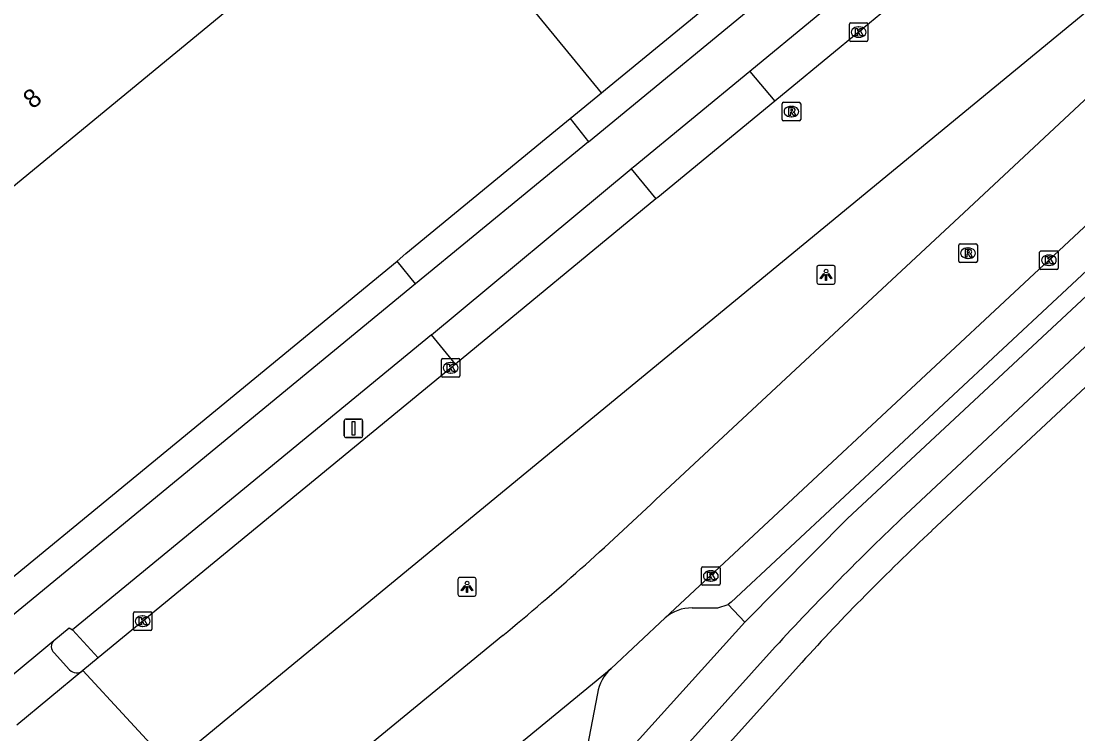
# Model space of a CAD drawing. Extents: x 156141 to 158132, y 385651 to 388399.
# Drawn here: x 157195.3 to 157252.3, y 386440.1 to 386478.5 of the extents above; entities that cross this region are included whole.
import ezdxf

# ---------------------------------------------------------------- set-up
doc = ezdxf.new("R2010")
doc.units = 0
for name, color, linetype in [('IMGEO_Berm_open', 7, 'Continuous'), ('IMGEO_Erf', 7, 'Continuous'), ('IMGEO_Fietspad_gesloten', 7, 'Continuous'), ('IMGEO_Fietspad_open', 7, 'Continuous'), ('IMGEO_Kolk', 7, 'Continuous'), ('IMGEO_Lichtpunt', 7, 'Continuous'), ('IMGEO_Pand', 7, 'Continuous'), ('IMGEO_Pand_nummerreeks', 7, 'Continuous'), ('IMGEO_Parkeervlak_open', 7, 'Continuous'), ('IMGEO_Rijbaan_lokaal_gesloten', 7, 'Continuous'), ('IMGEO_Rijbaan_lokaal_open', 7, 'Continuous'), ('IMGEO_Rioolput', 7, 'Continuous'), ('IMGEO_Verkeersbordpaal', 7, 'Continuous'), ('IMGEO_Voetpad_open', 7, 'Continuous')]:
    doc.layers.add(name, color=color, linetype=linetype)

msp = doc.modelspace()

# ---------------------------------------------------------------- linework, layer by layer
at = {"layer": 'IMGEO_Berm_open'}
msp.add_lwpolyline([(157233.43, 386447.026), (157234.331, 386446.076)], dxfattribs=at)
at = {"layer": 'IMGEO_Erf'}
msp.add_lwpolyline([(157226.605, 386474.613), (157213.099, 386491.073), (157208.034, 386497.245)], dxfattribs=at)
at = {"layer": 'IMGEO_Fietspad_gesloten'}
for points in [[(157225.904, 386471.963), (157236.74, 386480.891), (157259.949, 386500), (157294.792, 386528.687), (157379.639, 386598.545)], [(157296.442, 386526.682), (157264.038, 386500), (157238.172, 386478.701), (157234.595, 386475.759)], [(157234.331, 386446.076), (157239.857, 386451.669), (157251.933, 386462.92), (157291.645, 386500), (157306.779, 386514.131), (157312.866, 386519.814)], [(157314.484, 386518.644), (157308.027, 386512.615), (157294.518, 386500), (157253.209, 386461.424), (157242.992, 386451.871)], [(157234.595, 386475.759), (157228.313, 386470.591), (157228.213, 386470.509)], [(157225.904, 386471.963), (157216.572, 386464.306)], [(157216.572, 386464.306), (157144.792, 386405.245)], [(157217.434, 386461.573), (157198.088, 386445.659)], [(157197.093, 386445.093), (157197.92, 386445.771), (157198.088, 386445.659)], [(157234.331, 386446.076), (157226.974, 386437.945)], [(157193.703, 386442.312), (157194.517, 386442.962), (157197.093, 386445.093)], [(157235.961, 386444.744), (157218.105, 386424.875)]]:
    msp.add_lwpolyline(points, dxfattribs=at)
msp.add_arc((157347.255, 386341.98), 151.482, 133.49481, 137.28218, dxfattribs=at)
at = {"layer": 'IMGEO_Fietspad_open'}
msp.add_lwpolyline([(157197.94, 386443.515), (157197.098, 386444.428)], dxfattribs=at)
for centre, radius, start, end in [((157197.4, 386444.763), 0.451, 132.8731, 227.9884), ((157198.32, 386443.872), 0.521, 223.2491, 309.337)]:
    msp.add_arc(centre, radius, start, end, dxfattribs=at)
at = {"layer": 'IMGEO_Kolk'}
for p, q in [((157239.967, 386477.453), (157239.967, 386478.305)), ((157240.042, 386478.379), (157240.894, 386478.379)), ((157240.455, 386478.159), (157240.48, 386478.159)), ((157240.968, 386478.305), (157240.968, 386477.453)), ((157240.478, 386477.599), (157240.453, 386477.599)), ((157240.894, 386477.379), (157240.042, 386477.379)), ((157250.217, 386465.161), (157250.217, 386466.013)), ((157250.292, 386466.087), (157251.144, 386466.087)), ((157250.705, 386465.867), (157250.73, 386465.867)), ((157251.218, 386466.013), (157251.218, 386465.161)), ((157251.144, 386465.087), (157250.292, 386465.087)), ((157250.728, 386465.307), (157250.703, 386465.307)), ((157217.974, 386459.361), (157217.974, 386460.213)), ((157218.049, 386460.287), (157218.901, 386460.287)), ((157218.462, 386460.067), (157218.487, 386460.067)), ((157218.975, 386460.213), (157218.975, 386459.361)), ((157218.901, 386459.287), (157218.049, 386459.287)), ((157218.485, 386459.507), (157218.46, 386459.507)), ((157232.071, 386449.07), (157232.923, 386449.07)), ((157231.996, 386448.144), (157231.996, 386448.996)), ((157232.484, 386448.85), (157232.509, 386448.85)), ((157232.997, 386448.996), (157232.997, 386448.144)), ((157232.923, 386448.07), (157232.071, 386448.07)), ((157232.507, 386448.29), (157232.482, 386448.29)), ((157201.373, 386445.709), (157201.373, 386446.561)), ((157201.448, 386446.635), (157202.3, 386446.635)), ((157201.861, 386446.415), (157201.886, 386446.415)), ((157202.374, 386446.561), (157202.374, 386445.709)), ((157202.3, 386445.635), (157201.448, 386445.635)), ((157201.884, 386445.855), (157201.859, 386445.855))]:
    msp.add_line(p, q, dxfattribs=at)
for points in [[(157239.967, 386477.453), (157239.967, 386478.305)], [(157240.042, 386478.379), (157240.894, 386478.379)], [(157240.968, 386478.305), (157240.968, 386477.453)], [(157240.288, 386478.079), (157240.411, 386478.079), (157240.411, 386477.928), (157240.541, 386478.079), (157240.705, 386478.079), (157240.559, 386477.928), (157240.712, 386477.679), (157240.56, 386477.679), (157240.475, 386477.843), (157240.411, 386477.776), (157240.411, 386477.679), (157240.288, 386477.679), (157240.288, 386478.079)], [(157240.894, 386477.379), (157240.042, 386477.379)], [(157250.217, 386465.161), (157250.217, 386466.013)], [(157250.292, 386466.087), (157251.144, 386466.087)], [(157250.538, 386465.787), (157250.661, 386465.787), (157250.661, 386465.636), (157250.791, 386465.787), (157250.955, 386465.787), (157250.809, 386465.636), (157250.962, 386465.387), (157250.81, 386465.387), (157250.725, 386465.551), (157250.661, 386465.484), (157250.661, 386465.387), (157250.538, 386465.387), (157250.538, 386465.787)], [(157251.218, 386466.013), (157251.218, 386465.161)], [(157251.144, 386465.087), (157250.292, 386465.087)], [(157217.974, 386459.361), (157217.974, 386460.213)], [(157218.049, 386460.287), (157218.901, 386460.287)], [(157218.295, 386459.987), (157218.418, 386459.987), (157218.418, 386459.836), (157218.548, 386459.987), (157218.712, 386459.987), (157218.566, 386459.836), (157218.719, 386459.587), (157218.567, 386459.587), (157218.482, 386459.751), (157218.418, 386459.684), (157218.418, 386459.587), (157218.295, 386459.587), (157218.295, 386459.987)], [(157218.975, 386460.213), (157218.975, 386459.361)], [(157218.901, 386459.287), (157218.049, 386459.287)], [(157232.071, 386449.07), (157232.923, 386449.07)], [(157231.996, 386448.144), (157231.996, 386448.996)], [(157232.317, 386448.77), (157232.44, 386448.77), (157232.44, 386448.619), (157232.57, 386448.77), (157232.734, 386448.77), (157232.588, 386448.619), (157232.741, 386448.37), (157232.589, 386448.37), (157232.504, 386448.534), (157232.44, 386448.467), (157232.44, 386448.37), (157232.317, 386448.37), (157232.317, 386448.77)], [(157232.997, 386448.996), (157232.997, 386448.144)], [(157232.923, 386448.07), (157232.071, 386448.07)], [(157201.373, 386445.709), (157201.373, 386446.561)], [(157201.448, 386446.635), (157202.3, 386446.635)], [(157201.694, 386446.335), (157201.817, 386446.335), (157201.817, 386446.184), (157201.947, 386446.335), (157202.111, 386446.335), (157201.965, 386446.184), (157202.118, 386445.935), (157201.966, 386445.935), (157201.881, 386446.099), (157201.817, 386446.032), (157201.817, 386445.935), (157201.694, 386445.935), (157201.694, 386446.335)], [(157202.374, 386446.561), (157202.374, 386445.709)], [(157202.3, 386445.635), (157201.448, 386445.635)]]:
    msp.add_lwpolyline(points, dxfattribs=at)
for centre, start, end in [((157240.044, 386478.303), 91.552, 178.448), ((157240.044, 386478.303), 91.552, 178.448), ((157240.892, 386478.303), 1.552, 88.448), ((157240.892, 386478.303), 1.552, 88.448), ((157240.044, 386477.455), 181.552, 268.448), ((157240.044, 386477.455), 181.552, 268.448), ((157240.892, 386477.455), 271.552, 358.448), ((157240.892, 386477.455), 271.552, 358.448), ((157250.294, 386466.011), 91.552, 178.448), ((157250.294, 386466.011), 91.552, 178.448), ((157251.142, 386466.011), 1.552, 88.448), ((157251.142, 386466.011), 1.552, 88.448), ((157250.294, 386465.163), 181.552, 268.448), ((157250.294, 386465.163), 181.552, 268.448), ((157251.142, 386465.163), 271.552, 358.448), ((157251.142, 386465.163), 271.552, 358.448), ((157218.051, 386460.211), 91.552, 178.448), ((157218.051, 386460.211), 91.552, 178.448), ((157218.899, 386460.211), 1.552, 88.448), ((157218.899, 386460.211), 1.552, 88.448), ((157218.051, 386459.363), 181.552, 268.448), ((157218.051, 386459.363), 181.552, 268.448), ((157218.899, 386459.363), 271.552, 358.448), ((157218.899, 386459.363), 271.552, 358.448), ((157232.073, 386448.994), 91.552, 178.448), ((157232.073, 386448.994), 91.552, 178.448), ((157232.921, 386448.994), 1.552, 88.448), ((157232.921, 386448.994), 1.552, 88.448), ((157232.073, 386448.146), 181.552, 268.448), ((157232.073, 386448.146), 181.552, 268.448), ((157232.921, 386448.146), 271.552, 358.448), ((157232.921, 386448.146), 271.552, 358.448), ((157201.45, 386446.559), 91.552, 178.448), ((157201.45, 386446.559), 91.552, 178.448), ((157202.298, 386446.559), 1.552, 88.448), ((157202.298, 386446.559), 1.552, 88.448), ((157201.45, 386445.711), 181.552, 268.448), ((157201.45, 386445.711), 181.552, 268.448), ((157202.298, 386445.711), 271.552, 358.448), ((157202.298, 386445.711), 271.552, 358.448)]:
    msp.add_arc(centre, 0.0765, start, end, dxfattribs=at)
for centre, major_axis, ratio, start_param, end_param in [((157240.454, 386477.879), (-0.387, 0.002), 0.722429, 4.712389, 7.853982), ((157240.479, 386477.879), (-0.39, 0.002), 0.717154, 1.570796, 4.712389), ((157250.704, 386465.587), (-0.387, 0.002), 0.722429, 4.712389, 7.853982), ((157250.729, 386465.587), (-0.39, 0.002), 0.717154, 1.570796, 4.712389), ((157218.461, 386459.787), (-0.387, 0.002), 0.722429, 4.712389, 7.853982), ((157218.486, 386459.787), (-0.39, 0.002), 0.717154, 1.570796, 4.712389), ((157232.483, 386448.57), (-0.387, 0.002), 0.722429, 4.712389, 7.853982), ((157232.508, 386448.57), (-0.39, 0.002), 0.717154, 1.570796, 4.712389), ((157201.86, 386446.135), (-0.387, 0.002), 0.722429, 4.712389, 7.853982), ((157201.885, 386446.135), (-0.39, 0.002), 0.717154, 1.570796, 4.712389)]:
    msp.add_ellipse(centre, major_axis=major_axis, ratio=ratio, start_param=start_param, end_param=end_param, dxfattribs=at)
at = {"layer": 'IMGEO_Lichtpunt'}
for p, q in [((157238.21, 386465.206), (157238.21, 386464.399)), ((157238.21, 386465.206), (157238.21, 386464.399)), ((157239.112, 386465.301), (157238.304, 386465.301)), ((157239.112, 386465.301), (157238.304, 386465.301)), ((157239.206, 386464.399), (157239.206, 386465.206)), ((157239.206, 386464.399), (157239.206, 386465.206)), ((157238.304, 386464.305), (157239.112, 386464.305)), ((157238.304, 386464.305), (157239.112, 386464.305)), ((157219.764, 386448.483), (157218.956, 386448.483)), ((157219.764, 386448.483), (157218.956, 386448.483)), ((157218.862, 386448.388), (157218.862, 386447.581)), ((157218.862, 386448.388), (157218.862, 386447.581)), ((157219.858, 386447.581), (157219.858, 386448.388)), ((157219.858, 386447.581), (157219.858, 386448.388)), ((157218.956, 386447.487), (157219.764, 386447.487)), ((157218.956, 386447.487), (157219.764, 386447.487))]:
    msp.add_line(p, q, dxfattribs=at)
for points in [[(157238.584, 386464.87), (157238.623, 386464.842), (157238.435, 386464.58), (157238.397, 386464.607), (157238.584, 386464.87)], [(157238.686, 386464.822), (157238.733, 386464.822), (157238.733, 386464.5), (157238.686, 386464.5), (157238.686, 386464.822)], [(157238.796, 386464.842), (157238.834, 386464.869), (157239.021, 386464.607), (157238.982, 386464.579), (157238.796, 386464.842)], [(157219.236, 386448.052), (157219.275, 386448.024), (157219.087, 386447.762), (157219.049, 386447.789), (157219.236, 386448.052)], [(157219.338, 386448.004), (157219.385, 386448.004), (157219.385, 386447.682), (157219.338, 386447.682), (157219.338, 386448.004)], [(157219.448, 386448.024), (157219.486, 386448.051), (157219.673, 386447.789), (157219.634, 386447.761), (157219.448, 386448.024)]]:
    msp.add_lwpolyline(points, dxfattribs=at)
for centre in [(157238.709, 386465.004), (157219.361, 386448.186)]:
    msp.add_circle(centre, 0.0994, dxfattribs=at)
for centre, start, end in [((157238.304, 386465.206), 90, 180), ((157238.304, 386465.206), 90, 180), ((157239.112, 386465.206), 0, 90), ((157239.112, 386465.206), 0, 90), ((157238.304, 386464.399), 180, 270), ((157238.304, 386464.399), 180, 270), ((157239.112, 386464.399), 270, 0), ((157239.112, 386464.399), 270, 360), ((157218.956, 386448.388), 90, 180), ((157218.956, 386448.388), 90, 180), ((157219.764, 386448.388), 0, 90), ((157219.764, 386448.388), 0, 90), ((157218.956, 386447.581), 180, 270), ((157218.956, 386447.581), 180, 270), ((157219.764, 386447.581), 270, 0), ((157219.764, 386447.581), 270, 360)]:
    msp.add_arc(centre, 0.0946, start, end, dxfattribs=at)
at = {"layer": 'IMGEO_Pand'}
msp.add_lwpolyline([(157116.212, 386500), (157127.098, 386508.962), (157133.365, 386514.121), (157165.777, 386540.804), (157199.375, 386500), (157212.507, 386484.051), (157183.012, 386459.796), (157181.862, 386461.196), (157166.855, 386448.839), (157138.856, 386425.768), (157126.754, 386415.792), (157110.039, 386436.118), (157108.665, 386434.944), (157079.786, 386470.013), (157116.212, 386500)], dxfattribs=at)
at = {"layer": 'IMGEO_Parkeervlak_open'}
for points in [[(157312.211, 386520.524), (157306.163, 386514.878), (157290.225, 386500), (157251.164, 386463.536), (157233.598, 386447.152), (157233.43, 386447.026)], [(157231.488, 386446.852), (157232.878, 386446.849), (157233.43, 386447.026)]]:
    msp.add_lwpolyline(points, dxfattribs=at)
msp.add_arc((157231.489, 386444.605), 2.247, 90.0143, 130.2118, dxfattribs=at)
at = {"layer": 'IMGEO_Rijbaan_lokaal_gesloten'}
for points in [[(157230.038, 386446.321), (157249.93, 386464.852), (157287.58, 386500), (157305.013, 386516.275), (157317.225, 386527.675), (157321.807, 386531.733), (157325.992, 386535.328), (157377.251, 386577.456)], [(157297.766, 386525.075), (157267.318, 386500), (157239.52, 386477.108), (157235.943, 386474.164)], [(157204.194, 386439.055), (157206.577, 386441.019), (157243.651, 386471.523), (157278.267, 386500), (157280.036, 386501.455), (157281.172, 386502.46), (157282.268, 386503.453), (157295.124, 386516.068), (157296.237, 386517.167), (157297.333, 386518.166), (157300.316, 386520.754)], [(157301.321, 386519.672), (157280.252, 386500), (157246.399, 386468.391), (157229.539, 386452.684)], [(157235.943, 386474.164), (157229.635, 386468.971), (157229.533, 386468.887)], [(157229.533, 386468.887), (157218.742, 386459.988)], [(157218.742, 386459.988), (157199.479, 386444.152)], [(157227.12, 386443.591), (157230.038, 386446.321)], [(157221.285, 386445.357), (157210.644, 386436.639), (157208.222, 386434.667)], [(157199.479, 386444.152), (157198.65, 386443.469)], [(157198.65, 386443.469), (157195.098, 386440.53)], [(157203.359, 386438.368), (157198.65, 386443.469)], [(157222.1, 386439.446), (157227.12, 386443.591)]]:
    msp.add_lwpolyline(points, dxfattribs=at)
msp.add_arc((157122.422, 386565.041), 155.236, 309.55794, 313.6324, dxfattribs=at)
at = {"layer": 'IMGEO_Rijbaan_lokaal_open'}
for points in [[(157217.434, 386461.573), (157228.213, 386470.509)], [(157228.213, 386470.509), (157229.533, 386468.887)], [(157218.742, 386459.988), (157217.434, 386461.573)]]:
    msp.add_lwpolyline(points, dxfattribs=at)
at = {"layer": 'IMGEO_Rioolput'}
for p, q in [((157236.417, 386474.097), (157237.269, 386474.097)), ((157236.342, 386473.171), (157236.342, 386474.023)), ((157236.83, 386473.877), (157236.855, 386473.877)), ((157237.343, 386474.023), (157237.343, 386473.171)), ((157237.269, 386473.097), (157236.417, 386473.097)), ((157236.853, 386473.317), (157236.828, 386473.317)), ((157245.861, 386465.541), (157245.861, 386466.393)), ((157245.936, 386466.467), (157246.788, 386466.467)), ((157246.349, 386466.247), (157246.374, 386466.247)), ((157246.862, 386466.393), (157246.862, 386465.541)), ((157246.372, 386465.687), (157246.347, 386465.687)), ((157246.788, 386465.467), (157245.936, 386465.467))]:
    msp.add_line(p, q, dxfattribs=at)
for points in [[(157236.417, 386474.097), (157237.269, 386474.097)], [(157236.342, 386473.171), (157236.342, 386474.023)], [(157236.931, 386473.795), (157236.679, 386473.797), (157236.679, 386473.397)], [(157236.679, 386473.397), (157236.803, 386473.397), (157236.803, 386473.559), (157236.814, 386473.559)], [(157236.857, 386473.716), (157236.803, 386473.716), (157236.803, 386473.635)], [(157236.803, 386473.635), (157236.855, 386473.635)], [(157236.861, 386473.53), (157236.932, 386473.397), (157237.072, 386473.397), (157237.007, 386473.523)], [(157237.343, 386474.023), (157237.343, 386473.171)], [(157237.269, 386473.097), (157236.417, 386473.097)], [(157245.861, 386465.541), (157245.861, 386466.393)], [(157245.936, 386466.467), (157246.788, 386466.467)], [(157246.45, 386466.165), (157246.198, 386466.167), (157246.198, 386465.767)], [(157246.862, 386466.393), (157246.862, 386465.541)], [(157246.198, 386465.767), (157246.322, 386465.767), (157246.322, 386465.929), (157246.333, 386465.929)], [(157246.376, 386466.086), (157246.322, 386466.086), (157246.322, 386466.005)], [(157246.322, 386466.005), (157246.374, 386466.005)], [(157246.38, 386465.9), (157246.451, 386465.767), (157246.591, 386465.767), (157246.526, 386465.893)], [(157246.788, 386465.467), (157245.936, 386465.467)]]:
    msp.add_lwpolyline(points, dxfattribs=at)
for centre, radius, start, end in [((157236.419, 386474.021), 0.0765, 91.552, 178.448), ((157236.419, 386474.021), 0.0765, 91.552, 178.448), ((157237.267, 386474.021), 0.0765, 1.552, 88.448), ((157237.267, 386474.021), 0.0765, 1.552, 88.448), ((157236.813, 386473.506), 0.0533, 26.0293, 88.6989), ((157236.839, 386473.824), 0.19, 274.7715, 282.9687), ((157236.863, 386473.62), 0.0964, 77.0061, 93.1865), ((157236.877, 386473.677), 0.0378, 276.6634, 79.6772), ((157236.93, 386473.685), 0.109, 350.3612, 89.416), ((157236.928, 386473.685), 0.112, 277.5842, 350.9817), ((157236.912, 386473.47), 0.108, 29.5134, 73.7905), ((157236.419, 386473.173), 0.0765, 181.552, 268.448), ((157236.419, 386473.173), 0.0765, 181.552, 268.448), ((157237.267, 386473.173), 0.0765, 271.552, 358.448), ((157237.267, 386473.173), 0.0765, 271.552, 358.448), ((157245.938, 386466.391), 0.0765, 91.552, 178.448), ((157245.938, 386466.391), 0.0765, 91.552, 178.448), ((157246.449, 386466.055), 0.109, 350.3612, 89.416), ((157246.786, 386466.391), 0.0765, 1.552, 88.448), ((157246.786, 386466.391), 0.0765, 1.552, 88.448), ((157246.332, 386465.876), 0.0533, 26.0293, 88.6989), ((157246.358, 386466.194), 0.19, 274.7715, 282.9687), ((157246.382, 386465.99), 0.0964, 77.0061, 93.1865), ((157246.396, 386466.047), 0.0378, 276.6634, 79.6772), ((157246.447, 386466.055), 0.112, 277.5842, 350.9817), ((157246.431, 386465.84), 0.108, 29.5134, 73.7905), ((157245.938, 386465.543), 0.0765, 181.552, 268.448), ((157245.938, 386465.543), 0.0765, 181.552, 268.448), ((157246.786, 386465.543), 0.0765, 271.552, 358.448), ((157246.786, 386465.543), 0.0765, 271.552, 358.448)]:
    msp.add_arc(centre, radius, start, end, dxfattribs=at)
for centre, major_axis, ratio, start_param, end_param in [((157236.829, 386473.597), (-0.387, 0.002), 0.722429, 4.712389, 7.853982), ((157236.854, 386473.597), (-0.39, 0.002), 0.717154, 1.570796, 4.712389), ((157246.348, 386465.967), (-0.387, 0.002), 0.722429, 4.712389, 7.853982), ((157246.373, 386465.967), (-0.39, 0.002), 0.717154, 1.570796, 4.712389)]:
    msp.add_ellipse(centre, major_axis=major_axis, ratio=ratio, start_param=start_param, end_param=end_param, dxfattribs=at)
at = {"layer": 'IMGEO_Verkeersbordpaal'}
for p, q in [((157212.839, 386457.027), (157213.629, 386457.027)), ((157213.629, 386457.027), (157212.839, 386457.027)), ((157212.739, 386456.127), (157212.739, 386456.927)), ((157212.739, 386456.927), (157212.739, 386456.127)), ((157213.729, 386456.927), (157213.729, 386456.127)), ((157213.729, 386456.127), (157213.729, 386456.927)), ((157213.629, 386456.027), (157212.839, 386456.027)), ((157212.839, 386456.027), (157213.629, 386456.027))]:
    msp.add_line(p, q, dxfattribs=at)
msp.add_lwpolyline([(157213.159, 386456.902), (157213.309, 386456.902), (157213.309, 386456.152), (157213.159, 386456.152), (157213.159, 386456.902)], dxfattribs=at)
for centre, start, end in [((157212.839, 386456.927), 90, 180), ((157212.839, 386456.927), 90, 180), ((157213.629, 386456.927), 0, 90), ((157213.629, 386456.927), 360, 90), ((157212.839, 386456.127), 180, 270), ((157212.839, 386456.127), 180, 270), ((157213.629, 386456.127), 270, 0), ((157213.629, 386456.127), 270, 0)]:
    msp.add_arc(centre, 0.1, start, end, dxfattribs=at)
at = {"layer": 'IMGEO_Voetpad_open'}
for points in [[(157226.605, 386474.613), (157226.82, 386474.791), (157233.891, 386480.604), (157236.032, 386482.364), (157257.451, 386500), (157293.78, 386529.914), (157370.157, 386592.804)], [(157244.415, 386451.012), (157254.307, 386460.253), (157296.875, 386500), (157309.052, 386511.37), (157315.585, 386517.47)], [(157234.595, 386475.759), (157235.943, 386474.164)], [(157224.923, 386473.224), (157226.605, 386474.613)], [(157215.589, 386465.536), (157216.06, 386465.946), (157224.126, 386472.581), (157224.923, 386473.224)], [(157224.923, 386473.224), (157225.904, 386471.963)], [(157143.102, 386405.97), (157215.589, 386465.536)], [(157216.572, 386464.306), (157215.589, 386465.536)], [(157198.088, 386445.659), (157199.479, 386444.152)], [(157219.281, 386423.768), (157237.394, 386443.904)], [(157226.382, 386442.232), (157225.747, 386438.879), (157225.733, 386438.085)]]:
    msp.add_lwpolyline(points, dxfattribs=at)
for centre, radius, start, end in [((157325.405, 386363.992), 118.877, 132.94441, 137.76118), ((157228.715, 386441.845), 2.364, 132.4075, 170.5845)]:
    msp.add_arc(centre, radius, start, end, dxfattribs=at)

# ---------------------------------------------------------------- texts
at = {"layer": 'IMGEO_Pand_nummerreeks'}
msp.add_text('8', height=1, rotation=39.4319, dxfattribs=at).set_placement((157195.95, 386473.697))

doc.saveas('drawing.dxf')
